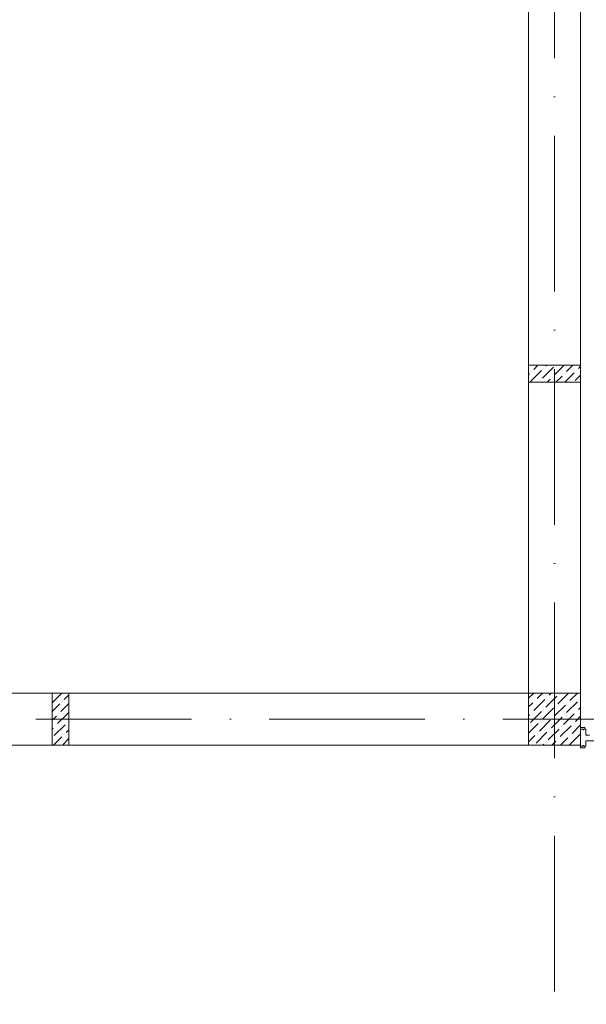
# Model space of a CAD drawing. Header units: millimetres. Extents: x 1114507 to 93926427, y 174473 to 817039.
# Tile 332 of 483: x 1930616 to 1934985, y 487101 to 494697. Entities that reach past the tile are written whole.
import ezdxf

# ---------------------------------------------------------------- set-up
doc = ezdxf.new("R2010")
doc.units = ezdxf.units.MM
doc.linetypes.add('ACAD_ISO10W100', pattern=[18, 12, -3, 0, -3])
doc.layers.add('Doors', color=86, linetype='Continuous', lineweight=13)
doc.layers.add('размеры', color=12, linetype='Continuous', lineweight=15)

# ---------------------------------------------------------------- blocks, each defined once
blk = doc.blocks.new('blokqav3mak')
at = {"color": 1, "linetype": 'ACAD_ISO10W100', "lineweight": 0, "ltscale": 100}
for p, q in [((1622366.4, 782425.1), (1622366.4, 773125.1)), ((1626766.4, 776125.1), (1599766.4, 776125.1))]:
    blk.add_line(p, q, dxfattribs=at)
at = {"lineweight": 0, "ltscale": 100}
for p, q in [((1622166.4, 776325.1), (1622166.4, 782225.1)), ((1622566.4, 776325.1), (1622566.4, 782225.1)), ((1622166.4, 776325.1), (1614816.4, 776325.1)), ((1622566.4, 775925.1), (1614816.4, 775925.1))]:
    blk.add_line(p, q, dxfattribs=at)
at = {"linetype": 'Continuous', "lineweight": 0, "ltscale": 100}
for p, q in [((1622166.4, 778851.4, 0), (1622170.1, 778855.1, 0)), ((1622205.3, 778823, 0), (1622237.5, 778855.1, 0)), ((1622297.9, 778848.2, 0), (1622304.8, 778855.1, 0)), ((1622365.3, 778780.9, 0), (1622439.5, 778855.1, 0)), ((1622457.9, 778806.1, 0), (1622506.9, 778855.1, 0)), ((1622550.5, 778831.4, 0), (1622566.4, 778847.2, 0)), ((1622166.4, 778784, 0), (1622171.6, 778789.3, 0)), ((1622180.1, 778730.4, 0), (1622264.3, 778814.5, 0)), ((1622188.5, 778806.1, 0), (1622188.5, 778806.1, 0)), ((1622272.7, 778755.6, 0), (1622356.9, 778839.8, 0)), ((1622281.1, 778831.4, 0), (1622281.1, 778831.4, 0)), ((1622376.9, 778725.1, 0), (1622424.2, 778772.4, 0)), ((1622441, 778789.3, 0), (1622441, 778789.3, 0)), ((1622444.2, 778725.1, 0), (1622516.8, 778797.7, 0)), ((1622525.2, 778738.8, 0), (1622566.4, 778779.9, 0)), ((1622533.7, 778814.5, 0), (1622533.7, 778814.5, 0)), ((1622255.8, 778738.8, 0), (1622255.8, 778738.8, 0)), ((1622309.5, 778725.1, 0), (1622331.6, 778747.2, 0)), ((1622348.4, 778764, 0), (1622348.4, 778764, 0)), ((1618491.4, 776250.7, 0), (1618565.8, 776325.1, 0)), ((1618583.7, 776275.6, 0), (1618621.4, 776313.3, 0)), ((1622166.4, 776286.4), (1622205, 776325.1)), ((1622206.8, 776192.2), (1622291, 776276.3)), ((1622215.2, 776267.9), (1622215.2, 776267.9)), ((1622232.1, 776284.8), (1622272.4, 776325.1)), ((1622299.4, 776217.4), (1622383.6, 776301.6)), ((1622307.8, 776293.2), (1622307.8, 776293.2)), ((1622324.7, 776310), (1622339.7, 776325.1)), ((1622392, 776242.7), (1622474.5, 776325.1)), ((1622400.4, 776318.4), (1622400.4, 776318.4)), ((1622484.6, 776267.9), (1622541.8, 776325.1)), ((1622560.4, 776276.3), (1622560.4, 776276.3)), ((1618491.4, 776183.3, 0), (1618550, 776242, 0)), ((1618558.4, 776183, 0), (1618621.4, 776246, 0)), ((1618566.8, 776258.8, 0), (1618566.8, 776258.8, 0)), ((1622166.4, 776219.1), (1622198.4, 776251.1)), ((1622274.1, 776124.8), (1622358.3, 776209)), ((1622282.6, 776200.6), (1622282.6, 776200.6)), ((1622366.8, 776150.1), (1622450.9, 776234.2)), ((1622375.2, 776225.8), (1622375.2, 776225.8)), ((1622459.4, 776175.3), (1622543.6, 776259.5)), ((1622467.8, 776251.1), (1622467.8, 776251.1)), ((1622552, 776200.6), (1622566.4, 776214.9)), ((1618491.4, 776116, 0), (1618524.7, 776149.4, 0)), ((1618533.2, 776090.4, 0), (1618617.4, 776174.6, 0)), ((1618541.6, 776166.2, 0), (1618541.6, 776166.2, 0)), ((1622166.4, 776151.7), (1622173.1, 776158.5)), ((1622181.5, 776099.5), (1622265.7, 776183.7)), ((1622190, 776175.3), (1622190, 776175.3)), ((1622248.9, 776032.2), (1622333.1, 776116.4)), ((1622341.5, 776057.4), (1622425.7, 776141.6)), ((1622349.9, 776133.2), (1622349.9, 776133.2)), ((1622434.1, 776082.7), (1622518.3, 776166.9)), ((1622442.5, 776158.5), (1622442.5, 776158.5)), ((1622526.7, 776108), (1622566.4, 776147.6)), ((1622535.1, 776183.7), (1622535.1, 776183.7)), ((1618491.4, 776048.6, 0), (1618499.5, 776056.8, 0)), ((1618507.9, 775997.8, 0), (1618592.1, 776082, 0)), ((1618516.3, 776073.6, 0), (1618516.3, 776073.6, 0)), ((1618600.5, 776023.1, 0), (1618621.4, 776043.9, 0)), ((1618608.9, 776098.9, 0), (1618608.9, 776098.9, 0)), ((1622166.4, 776017), (1622240.5, 776091.1)), ((1622257.3, 776108), (1622257.3, 776108)), ((1622316.2, 775964.8), (1622400.4, 776049)), ((1622324.7, 776040.6), (1622324.7, 776040.6)), ((1622408.9, 775990.1), (1622493, 776074.3)), ((1622417.3, 776065.9), (1622417.3, 776065.9)), ((1622501.5, 776015.4), (1622566.4, 776080.2)), ((1622509.9, 776091.1), (1622509.9, 776091.1)), ((1618502.5, 775925.1, 0), (1618566.8, 775989.4, 0)), ((1618575.3, 775930.5, 0), (1618621.4, 775976.6, 0)), ((1618583.7, 776006.2, 0), (1618583.7, 776006.2, 0)), ((1622166.4, 775949.7), (1622215.2, 775998.5)), ((1622223.6, 775939.6), (1622307.8, 776023.8)), ((1622232.1, 776015.4), (1622232.1, 776015.4)), ((1622392, 775973.3), (1622392, 775973.3)), ((1622411.2, 775925.1), (1622467.8, 775981.7)), ((1622478.6, 775925.1), (1622560.4, 776006.9)), ((1622484.6, 775998.5), (1622484.6, 775998.5)), ((1622276.5, 775925.1), (1622282.6, 775931.2)), ((1622299.4, 775948), (1622299.4, 775948)), ((1622343.9, 775925.1), (1622375.2, 775956.4)), ((1622552, 775931.2), (1622552, 775931.2))]:
    blk.add_line(p, q, dxfattribs=at)
at = {"layer": 'Doors', "lineweight": 0}
for p, q in [((1622566.4, 776060.4), (1622599.3, 776060.4)), ((1622566.4, 776047.8), (1622566.4, 776060.4)), ((1622566.4, 775916.6), (1622566.4, 776047.8)), ((1622566.4, 776047.8), (1622584.5, 776047.8)), ((1622566.4, 776047.8), (1622584.5, 776047.8)), ((1622566.4, 776047.8), (1622566.4, 776047.8)), ((1622584.5, 776047.8), (1622584.5, 776042)), ((1622584.5, 776042), (1622589.6, 776042)), ((1622589.6, 776047.8), (1622608.4, 776047.8)), ((1622589.6, 776047.8), (1622589.6, 776042)), ((1622599.3, 776047.8), (1622599.3, 776060.4)), ((1622608.4, 776000.6), (1622608.4, 776047.8)), ((1622608.4, 776000.6), (1622634.8, 776000.6)), ((1622608.4, 775958.6), (1623548, 775958.6)), ((1622608.4, 775916.6), (1622608.4, 775958.6)), ((1622566.4, 775916.6), (1622584.5, 775916.6)), ((1622566.4, 775916.6), (1622566.4, 775916.6)), ((1622566.4, 775916.6), (1622566.4, 775904)), ((1622566.4, 775904), (1622599.3, 775904)), ((1622584.5, 775922.4), (1622589.6, 775922.4)), ((1622584.5, 775916.6), (1622584.5, 775922.4)), ((1622589.6, 775916.6), (1622589.6, 775922.4)), ((1622589.6, 775916.6), (1622608.4, 775916.6)), ((1622599.3, 775916.6), (1622599.3, 775904))]:
    blk.add_line(p, q, dxfattribs=at)
at = {"layer": 'размеры', "lineweight": 0, "ltscale": 5}
for p, q in [((1622166.4, 778725.1), (1622166.4, 778855.1)), ((1622166.4, 778855.1), (1622566.4, 778855.1)), ((1622566.4, 778855.1), (1622166.4, 778855.1)), ((1622166.4, 778855.1), (1622166.4, 778725.1)), ((1622566.4, 778855.1), (1622566.4, 778725.1)), ((1622566.4, 778725.1), (1622566.4, 778855.1)), ((1622566.4, 778725.1), (1622166.4, 778725.1)), ((1622166.4, 778725.1), (1622566.4, 778725.1)), ((1618621.4, 776325.1), (1618491.4, 776325.1)), ((1618491.4, 776325.1), (1618491.4, 775925.1)), ((1618621.4, 775925.1), (1618621.4, 776325.1)), ((1622566.4, 776325.1), (1622166.4, 776325.1)), ((1622166.4, 776325.1), (1622166.4, 775925.1)), ((1622566.4, 775925.1), (1622566.4, 776325.1)), ((1618491.4, 775925.1), (1618621.4, 775925.1)), ((1622166.4, 775925.1), (1622566.4, 775925.1))]:
    blk.add_line(p, q, dxfattribs=at)

msp = doc.modelspace()

# ---------------------------------------------------------------- block references
at = {"color": 0}
msp.add_blockref('blokqav3mak', (312374.3, -286823.9), dxfattribs=at)

doc.saveas('drawing.dxf')
